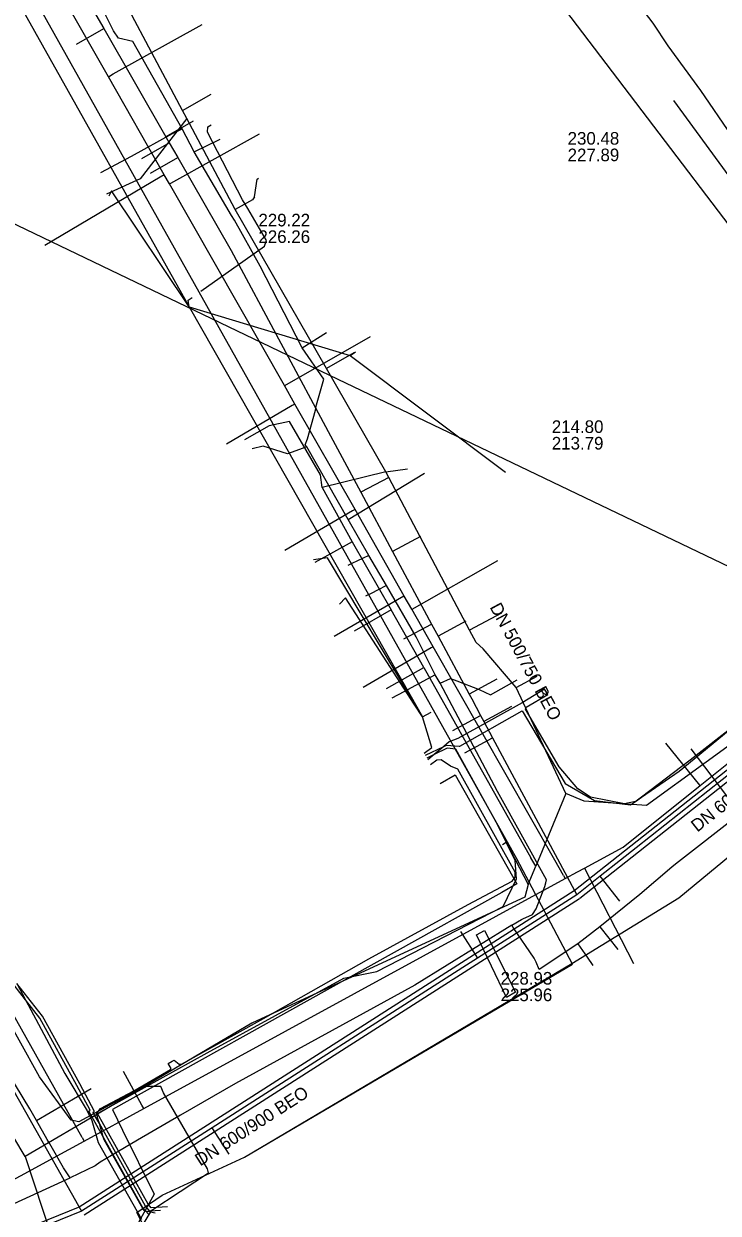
# Model space of a CAD drawing. Extents: x -598233 to -596890, y -1157848 to -1156431.
# Drawn here: x -597404.2 to -597360.2, y -1157498.4 to -1157423 of the extents above; entities that cross this region are included whole.
import ezdxf

# ---------------------------------------------------------------- set-up
doc = ezdxf.new("R2010")
doc.units = 0
for name, color, linetype in [('Vrstva 10', 7, 'Continuous'), ('Vrstva 12', 7, 'Continuous'), ('Vrstva 13', 7, 'Continuous'), ('Vrstva 16', 7, 'Continuous'), ('Vrstva 3', 7, 'Continuous'), ('Vrstva 42', 7, 'Continuous'), ('Vrstva 5', 7, 'Continuous'), ('Vrstva 51', 7, 'Continuous'), ('Vrstva 55', 7, 'Continuous'), ('Vrstva 8', 7, 'Continuous'), ('Vrstva 9', 7, 'Continuous')]:
    doc.layers.add(name, color=color, linetype=linetype)

msp = doc.modelspace()

# ---------------------------------------------------------------- linework, layer by layer
at = {"layer": 'Vrstva 10'}
for p, q in [((-597342.096, -1157456.435), (-597369.306, -1157477.955)), ((-597341.724, -1157456.905), (-597368.934, -1157478.425)), ((-597369.282, -1157477.937), (-597400.666, -1157498.002)), ((-597368.958, -1157478.443), (-597400.342, -1157498.508)), ((-597400.617, -1157497.977), (-597403.323, -1157499.072))]:
    msp.add_line(p, q, dxfattribs=at)
at = {"layer": 'Vrstva 12'}
for points in [[(-597394.1, -1157428.46), (-597399.46, -1157418.36), (-597401.48, -1157413.84), (-597402.2, -1157412.94)], [(-597394.1, -1157428.46), (-597392.29, -1157427.42)], [(-597393.83, -1157428.97), (-597396.8, -1157432.78), (-597398.92, -1157433.75)], [(-597393.83, -1157428.97), (-597394.1, -1157428.46)], [(-597390.76, -1157434.73), (-597393.83, -1157428.97)], [(-597389.543, -1157433.928), (-597389.368, -1157432.797), (-597389.286, -1157432.751)], [(-597389.543, -1157433.928), (-597389.664, -1157434.117), (-597390.76, -1157434.73)], [(-597384.99, -1157444.81), (-597390.76, -1157434.73)], [(-597383.24, -1157443.83), (-597384.99, -1157444.81)], [(-597381.23, -1157451.36), (-597384.99, -1157444.81)], [(-597385.25, -1157452.37), (-597385.36, -1157451.55), (-597387.33, -1157448.17), (-597388.62, -1157448.46), (-597390.17, -1157449.34)], [(-597381.23, -1157451.36), (-597385.25, -1157452.37)], [(-597381.23, -1157451.36), (-597379.85, -1157451.18)], [(-597375.91, -1157461.41), (-597381.23, -1157451.36)], [(-597385.25, -1157452.37), (-597383.365, -1157455.815)], [(-597383.365, -1157455.815), (-597385.73, -1157457.12)], [(-597383.365, -1157455.815), (-597380.881, -1157460.129)], [(-597380.881, -1157460.129), (-597383.22, -1157461.48)], [(-597381.18, -1157465.1), (-597378.822, -1157463.783), (-597380.881, -1157460.129)], [(-597373.89, -1157460.34), (-597375.91, -1157461.41)], [(-597372.96, -1157465.05), (-597375.05, -1157462.59), (-597375.49, -1157462.2), (-597375.91, -1157461.41)], [(-597351.23, -1157462.2), (-597357.15, -1157467.03), (-597364.7, -1157472.52), (-597368.65, -1157472.25)], [(-597378.822, -1157463.783), (-597372.026, -1157475.841)], [(-597372.96, -1157465.05), (-597371.63, -1157464.32)], [(-597369.81, -1157471.76), (-597372.96, -1157465.05)], [(-597369.81, -1157471.76), (-597371.726, -1157476.374), (-597372.026, -1157475.841)], [(-597368.65, -1157472.25), (-597369.81, -1157471.76)], [(-597373.83, -1157475), (-597373.59, -1157474.86), (-597372.2, -1157477.53)], [(-597372.2, -1157477.53), (-597371.726, -1157476.374)], [(-597372.2, -1157477.53), (-597372.42, -1157478.34), (-597389.13, -1157486.06)], [(-597404.07, -1157494.78), (-597411.72, -1157482), (-597413, -1157479.19)], [(-597389.13, -1157486.06), (-597389.72, -1157486.33), (-597399.04, -1157491.82), (-597404.07, -1157494.78)], [(-597404.07, -1157494.78), (-597401.81, -1157501.65), (-597394.11, -1157504.22)]]:
    msp.add_lwpolyline(points, dxfattribs=at)
at = {"layer": 'Vrstva 13'}
for p, q in [((-597368.642, -1157476.505), (-597365.521, -1157482.55)), ((-597369.959, -1157476.964), (-597369.851, -1157477.16)), ((-597369.851, -1157477.16), (-597369.084, -1157476.741)), ((-597400.468, -1157493.575), (-597400.341, -1157493.808))]:
    msp.add_line(p, q, dxfattribs=at)
for points in [[(-597369.959, -1157476.964), (-597370.509, -1157475.999), (-597378.22, -1157462.459), (-597379.573, -1157460.082), (-597380.051, -1157459.243), (-597383.176, -1157453.752), (-597386.985, -1157447.069), (-597387.65, -1157445.9), (-597394.937, -1157433.106), (-597395.268, -1157432.525), (-597398.806, -1157426.311), (-597405.386, -1157414.757), (-597407.853, -1157410.425), (-597408.265, -1157409.701), (-597413.941, -1157399.737), (-597415.698, -1157396.65), (-597416.107, -1157395.932)], [(-597400.468, -1157493.575), (-597410.254, -1157476.153), (-597417.126, -1157463.919), (-597423.484, -1157452.598), (-597429.111, -1157442.579), (-597433.993, -1157433.89), (-597438.248, -1157426.319), (-597438.689, -1157425.534), (-597439.669, -1157423.79), (-597442.001, -1157419.638), (-597442.442, -1157418.853), (-597442.755, -1157418.293)], [(-597398.806, -1157426.311), (-597398.492, -1157426.133), (-597392.869, -1157422.996)], [(-597369.084, -1157476.741), (-597368.642, -1157476.505), (-597366.177, -1157475.18), (-597361.299, -1157471.264), (-597357.701, -1157468.374), (-597352.678, -1157464.341), (-597349.869, -1157462.086), (-597348.493, -1157460.667), (-597346.035, -1157458.129), (-597343.711, -1157455.728), (-597335.826, -1157447.593), (-597335.732, -1157447.484), (-597335.631, -1157447.387), (-597334.618, -1157446.341), (-597333.514, -1157445.198), (-597327.573, -1157439.062), (-597326.106, -1157437.545), (-597324.482, -1157435.867), (-597324.184, -1157435.56), (-597317.169, -1157428.318)], [(-597394.937, -1157433.106), (-597394.85, -1157433.06), (-597389.226, -1157429.937)], [(-597395.268, -1157432.525), (-597395.524, -1157432.682), (-597402.83, -1157437.013)], [(-597387.65, -1157445.9), (-597387.631, -1157445.89), (-597382.202, -1157442.776)], [(-597386.985, -1157447.069), (-597387.16, -1157447.162), (-597391.324, -1157449.612)], [(-597383.176, -1157453.752), (-597383.33, -1157453.841), (-597387.629, -1157456.348)], [(-597379.573, -1157460.082), (-597379.563, -1157460.077), (-597374.118, -1157456.986)], [(-597380.051, -1157459.243), (-597380.078, -1157459.259), (-597384.495, -1157461.808)], [(-597378.22, -1157462.459), (-597378.356, -1157462.538), (-597382.666, -1157465.054)], [(-597361.299, -1157471.264), (-597361.316, -1157471.241), (-597363.472, -1157468.577)], [(-597377.78, -1157471.13), (-597376.82, -1157470.59), (-597372.93, -1157477.5), (-597373.87, -1157478.05), (-597394.34, -1157489.46), (-597398.54, -1157491.8), (-597397.9, -1157493.11), (-597395.9, -1157497.17), (-597396.55, -1157498.35)], [(-597400.341, -1157493.808), (-597396.552, -1157491.742), (-597369.851, -1157477.16)], [(-597396.552, -1157491.742), (-597396.675, -1157491.522), (-597397.844, -1157489.391)], [(-597407.453, -1157497.691), (-597401.317, -1157494.339), (-597400.341, -1157493.808)], [(-597396.55, -1157498.35), (-597398.14, -1157501.23)]]:
    msp.add_lwpolyline(points, dxfattribs=at)
at = {"layer": 'Vrstva 16'}
for points in [[(-597372.55, -1157479.71), (-597371.93, -1157479.43), (-597371.69, -1157479.09), (-597371.15, -1157477.66), (-597371.09, -1157477.44), (-597371.04, -1157477.25), (-597374.14, -1157471.64), (-597377.779, -1157464.77), (-597378.1, -1157464.25), (-597379.31, -1157461.84), (-597381.19, -1157458.58), (-597382.3, -1157456.67), (-597383.61, -1157454.39), (-597386.22, -1157449.79), (-597386.33, -1157449.66), (-597386.19, -1157449.27), (-597385.68, -1157447.46), (-597385.62, -1157447.11), (-597385.16, -1157445.5), (-597386.53, -1157443.5), (-597389.19, -1157438.33), (-597390.82, -1157435.4), (-597391, -1157435.12), (-597393.37, -1157431.08), (-597394.13, -1157429.62), (-597397.25, -1157424.07), (-597398.17, -1157423.87), (-597398.48, -1157423.4), (-597399.37, -1157421.63)], [(-597341.93, -1157455.39), (-597343.45, -1157453.33), (-597345.39, -1157450.52), (-597347.97, -1157446.54), (-597354.32, -1157437.41), (-597359.29, -1157430.05), (-597361.27, -1157427.19), (-597363.32, -1157424.35), (-597364.28, -1157422.91), (-597364.82, -1157422.19)], [(-597401.23, -1157496.15), (-597401.65, -1157495.5), (-597402.51, -1157493.98), (-597402.68, -1157493.7), (-597403.37, -1157492.51), (-597403.78, -1157491.77), (-597405.6, -1157488.77), (-597405.77, -1157488.4), (-597407.82, -1157484.33), (-597408.78, -1157482.45), (-597408.98, -1157482.11), (-597412.06, -1157476.06), (-597418.7, -1157463.86), (-597420.03, -1157461.37), (-597422.66, -1157460.79), (-597425.03, -1157456.57), (-597426.98, -1157452.79), (-597431.01, -1157445.72), (-597434.2, -1157439.78), (-597436.87, -1157434.94), (-597438.11, -1157432.8), (-597437.11, -1157430.51), (-597438.49, -1157428.06)], [(-597399.28, -1157432.38), (-597397.34, -1157431.34), (-597394.74, -1157429.92), (-597394.13, -1157429.62)], [(-597393.37, -1157431.08), (-597391.72, -1157430.26)], [(-597386.53, -1157443.5), (-597384.99, -1157442.53)], [(-597386.22, -1157449.79), (-597387.45, -1157450.22), (-597389, -1157449.75), (-597389.69, -1157449.9)], [(-597383.61, -1157454.39), (-597378.78, -1157451.46)], [(-597382.3, -1157456.67), (-597383.387, -1157457.181), (-597383.64, -1157457.3)], [(-597381.19, -1157458.58), (-597381.758, -1157458.87), (-597382.119, -1157459.055), (-597382.52, -1157459.26)], [(-597378.1, -1157464.25), (-597379.108, -1157464.789), (-597380.082, -1157465.31), (-597380.85, -1157465.72)], [(-597377.779, -1157464.77), (-597377.12, -1157464.47), (-597376.73, -1157464.62), (-597375.3, -1157465.18), (-597374.59, -1157465.52), (-597372.89, -1157464.56)], [(-597361.89, -1157468.93), (-597358.76, -1157473.05)], [(-597358.76, -1157473.05), (-597362.86, -1157476.25), (-597363.1, -1157476.44), (-597365.12, -1157478.18), (-597367.66, -1157480.22), (-597369.05, -1157481.3), (-597371.5, -1157482.93), (-597371.7, -1157482.47), (-597371.83, -1157482.21), (-597373.15, -1157480.26), (-597373.23, -1157480.12), (-597379.39, -1157483.92), (-597390.75, -1157490.15), (-597394.244, -1157492.176), (-597396.96, -1157493.75), (-597398.608, -1157494.72), (-597399.32, -1157495.14), (-597399.65, -1157495.38), (-597401.23, -1157496.15)], [(-597373.23, -1157480.12), (-597372.628, -1157479.757), (-597372.55, -1157479.71)], [(-597367.66, -1157480.22), (-597366.52, -1157481.65)], [(-597369.05, -1157481.3), (-597368.473, -1157482.141), (-597368.11, -1157482.67)], [(-597403.37, -1157492.51), (-597399.9, -1157490.47)], [(-597435.47, -1157572.58), (-597435.45, -1157572.31), (-597435.95, -1157571.4), (-597433.66, -1157560.57), (-597430.7, -1157545.51), (-597429.43, -1157538.27), (-597428.61, -1157533.49), (-597428.54, -1157533.11), (-597427.17, -1157526.21), (-597426.45, -1157526.37), (-597421, -1157527.38), (-597420.61, -1157527.48), (-597420.32, -1157527.56), (-597419.68, -1157527.68), (-597419.39, -1157526.09), (-597417.15, -1157513.78), (-597416.73, -1157511.55), (-597415.95, -1157507.17), (-597415.31, -1157504.12), (-597415.04, -1157502.8), (-597414.83, -1157502.51), (-597414.392, -1157502.3), (-597408.62, -1157499.53), (-597401.23, -1157496.15)]]:
    msp.add_lwpolyline(points, dxfattribs=at)
at = {"layer": 'Vrstva 3'}
msp.add_lwpolyline([(-597375.466, -1157480.726), (-597374.961, -1157480.459), (-597373.003, -1157484.376), (-597373.566, -1157484.702)], close=True, dxfattribs=at)
at = {"layer": 'Vrstva 42'}
for points in [[(-597392.937, -1157439.912), (-597388.91, -1157437.05), (-597388.79, -1157436.7), (-597389.97, -1157434.66), (-597390.3, -1157434.12), (-597392.52, -1157429.82), (-597392.5, -1157429.49), (-597392.3, -1157429.37)], [(-597359.169, -1157467.489), (-597361.942, -1157469.661), (-597365.023, -1157472.007), (-597365.355, -1157472.26), (-597365.407, -1157472.271), (-597366.091, -1157472.422), (-597368.242, -1157472.008), (-597369.049, -1157471.477), (-597370.231, -1157470.072), (-597372.364, -1157466.409), (-597372.336, -1157466.299), (-597370.963, -1157465.492), (-597371.09, -1157465.268), (-597371.161, -1157465.144), (-597372.591, -1157466.021), (-597376.658, -1157468.278), (-597377.206, -1157468.494), (-597377.541, -1157468.777), (-597378.154, -1157469.293), (-597378.558, -1157469.633)], [(-597378.719, -1157469.343), (-597377.541, -1157468.777), (-597377.378, -1157468.698), (-597376.58, -1157468.774), (-597376.53, -1157468.76), (-597372.58, -1157466.52), (-597369.85, -1157471.14), (-597368, -1157472.21), (-597365.71, -1157472.48), (-597365.407, -1157472.271), (-597365.023, -1157472.007), (-597362.63, -1157470.36), (-597359.169, -1157467.489)], [(-597378.79, -1157469.209), (-597378.302, -1157468.84), (-597378.9, -1157466.91)], [(-597395.051, -1157497.982), (-597396.092, -1157498.044), (-597396.285, -1157497.816), (-597399.505, -1157492.063), (-597392.55, -1157488.21), (-597383.88, -1157483.47), (-597381.79, -1157483.06), (-597373.79, -1157478.94), (-597372.95, -1157477.18), (-597373.02, -1157476.01), (-597374.12, -1157473.77), (-597376.781, -1157468.957), (-597377.342, -1157468.902), (-597378.154, -1157469.293), (-597378.62, -1157469.517)], [(-597395.844, -1157498.38), (-597396.437, -1157498.256), (-597396.536, -1157498.235), (-597396.707, -1157497.938), (-597399.076, -1157493.738), (-597399.131, -1157493.549), (-597399.378, -1157492.699), (-597399.466, -1157492.398), (-597399.542, -1157492.041), (-597399.315, -1157491.74), (-597397.185, -1157490.631), (-597394.878, -1157489.274), (-597394.834, -1157489.197), (-597395.009, -1157488.881), (-597394.772, -1157488.748), (-597394.634, -1157488.67), (-597394.316, -1157488.927), (-597394.169, -1157488.935), (-597388.98, -1157486.036), (-597382.31, -1157482.246), (-597376.014, -1157478.807), (-597373.223, -1157477.332), (-597373.023, -1157477.071), (-597373.02, -1157476.747), (-597376.663, -1157470.231), (-597377.126, -1157470.039), (-597377.725, -1157469.632), (-597377.99, -1157469.662), (-597378.39, -1157469.939)], [(-597396.268, -1157498.455), (-597396.437, -1157498.256), (-597396.615, -1157498.045), (-597399.131, -1157493.549), (-597400.05, -1157491.907), (-597399.956, -1157491.855), (-597400.798, -1157490.278), (-597403.154, -1157486.005), (-597404.048, -1157484.857), (-597405.867, -1157482.519)], [(-597395.51, -1157498.21), (-597396.18, -1157498.25), (-597396.45, -1157497.93), (-597399.378, -1157492.699), (-597399.68, -1157492.16), (-597399.778, -1157491.984), (-597399.686, -1157491.937), (-597400.622, -1157490.182), (-597402.986, -1157485.895), (-597404.601, -1157483.82)], [(-597404.601, -1157483.82), (-597404.048, -1157484.857), (-597401.556, -1157489.532), (-597400.154, -1157491.89), (-597399.854, -1157492.496), (-597399.447, -1157493.894), (-597396.697, -1157498.763)]]:
    msp.add_lwpolyline(points, dxfattribs=at)
at = {"layer": 'Vrstva 5'}
for points in [[(-597464.939, -1157406.781), (-597456.27, -1157410.939), (-597424.368, -1157426.241), (-597384.783, -1157445.229), (-597372.703, -1157451.027)], [(-597372.703, -1157451.027), (-597323.709, -1157474.543), (-597285.228, -1157493.013), (-597283.451, -1157493.866)]]:
    msp.add_lwpolyline(points, dxfattribs=at)
at = {"layer": 'Vrstva 51'}
for points in [[(-597417.66, -1157396.22), (-597417.203, -1157397.117), (-597403.98, -1157422.56), (-597393.69, -1157440.9)], [(-597393.69, -1157440.9), (-597398.61, -1157433.55), (-597398.78, -1157433.89)], [(-597393.69, -1157440.9), (-597393.75, -1157440.49), (-597393.496, -1157440.309)], [(-597393.69, -1157440.9), (-597383.49, -1157443.98)], [(-597393.69, -1157440.9), (-597379.608, -1157465.641), (-597378.899, -1157466.909)], [(-597383.49, -1157443.98), (-597383.15, -1157443.76)], [(-597383.49, -1157443.98), (-597373.63, -1157451.39)], [(-597378.899, -1157466.91), (-597378.899, -1157466.909), (-597379.366, -1157466.126), (-597384.917, -1157456.819), (-597385.8, -1157456.94)], [(-597378.899, -1157466.91), (-597378.899, -1157466.909), (-597379.422, -1157466.1), (-597383.78, -1157459.36), (-597384.15, -1157459.76)], [(-597378.899, -1157466.909), (-597378.347, -1157466.602)]]:
    msp.add_lwpolyline(points, dxfattribs=at)
at = {"layer": 'Vrstva 55'}
for points in [[(-597345.05, -1157454.85), (-597349.72, -1157448.54), (-597373.57, -1157417.14), (-597379.05, -1157409.73), (-597389.11, -1157394.5)], [(-597395.024, -1157502.25), (-597397, -1157498.33), (-597395.39, -1157497.25), (-597390.186, -1157494.834), (-597369.4, -1157482.58), (-597372.93, -1157475.9), (-597414.275, -1157402.098), (-597417.291, -1157397.275)], [(-597395.024, -1157502.25), (-597397, -1157498.33), (-597395.39, -1157497.25), (-597390.186, -1157494.834), (-597369.43, -1157482.54), (-597362.65, -1157478.39), (-597340.453, -1157460.03), (-597344.45, -1157454.53), (-597345.05, -1157454.85)], [(-597396.84, -1157499.48), (-597396.05, -1157498.19), (-597392.45, -1157495.83), (-597392.53, -1157495.56), (-597395.32, -1157490.74), (-597395.49, -1157490.35), (-597396.55, -1157490.34), (-597400.68, -1157492.59), (-597401.17, -1157492.49), (-597403.18, -1157489.73), (-597407.05, -1157482.76)]]:
    msp.add_lwpolyline(points, dxfattribs=at)
at = {"layer": 'Vrstva 9'}
for p, q in [((-597400.836, -1157424.25), (-597399.101, -1157423.255)), ((-597393.424, -1157429.13), (-597395.159, -1157430.125)), ((-597396.68, -1157431.493), (-597394.945, -1157430.498)), ((-597396.143, -1157432.429), (-597394.408, -1157431.434)), ((-597381.04, -1157451.722), (-597382.803, -1157452.667)), ((-597379.028, -1157455.476), (-597380.791, -1157456.421)), ((-597380.087, -1157461.967), (-597378.324, -1157461.022)), ((-597376.151, -1157460.842), (-597377.913, -1157461.788)), ((-597374.18, -1157464.519), (-597375.943, -1157465.464)), ((-597376.977, -1157467.767), (-597375.215, -1157466.821)), ((-597373.249, -1157466.256), (-597375.012, -1157467.2)), ((-597376.218, -1157469.185), (-597374.455, -1157468.24)), ((-597366.395, -1157478.585), (-597367.636, -1157477.017)), ((-597376.482, -1157480.523), (-597375.405, -1157482.208)), ((-597391.145, -1157494.645), (-597392.222, -1157492.96)), ((-597400.504, -1157498.255), (-597403.21, -1157499.35))]:
    msp.add_line(p, q, dxfattribs=at)
for points in [[(-597413.814, -1157397.465), (-597413.218, -1157398.647), (-597411.516, -1157401.613), (-597406.067, -1157411.111), (-597405.022, -1157412.933), (-597404.082, -1157414.572), (-597400.101, -1157421.511), (-597399.892, -1157421.876), (-597399.101, -1157423.255), (-597395.159, -1157430.125), (-597394.945, -1157430.498), (-597394.408, -1157431.434), (-597391.02, -1157437.34)], [(-597363, -1157427.81), (-597353.976, -1157440.159), (-597351.923, -1157442.969), (-597350.43, -1157445.011), (-597344.872, -1157452.617), (-597343.438, -1157454.579), (-597341.91, -1157456.67)], [(-597391.02, -1157437.34), (-597384.722, -1157449.088), (-597382.803, -1157452.667), (-597380.791, -1157456.421), (-597378.324, -1157461.022), (-597377.913, -1157461.788), (-597375.943, -1157465.464), (-597375.778, -1157465.772), (-597375.215, -1157466.821), (-597375.012, -1157467.2), (-597374.455, -1157468.24), (-597369.12, -1157478.19)], [(-597341.91, -1157456.67), (-597343.447, -1157457.886), (-597352.64, -1157465.156), (-597365.354, -1157475.212), (-597366.342, -1157475.993), (-597367.636, -1157477.017), (-597369.12, -1157478.19)], [(-597422.904, -1157458.539), (-597411.833, -1157478.169), (-597411.646, -1157478.501), (-597405.176, -1157489.972), (-597400.504, -1157498.255)], [(-597369.12, -1157478.19), (-597375.405, -1157482.208), (-597376.113, -1157482.661), (-597392.222, -1157492.96), (-597400.504, -1157498.255)]]:
    msp.add_lwpolyline(points, dxfattribs=at)

# ---------------------------------------------------------------- texts
at = {"layer": 'Vrstva 12'}
for s, p in [('230.48', (-597369.702, -1157430.618)), ('227.89', (-597369.702, -1157431.668)), ('229.22', (-597389.295, -1157435.803)), ('226.26', (-597389.295, -1157436.853)), ('228.93', (-597373.947, -1157483.885)), ('225.96', (-597373.947, -1157484.935))]:
    msp.add_text(s, height=0.8, dxfattribs=at).set_placement(p)
for s, rotation, p in [('DN 500/750 BEO', 298.22453, (-597374.66, -1157459.944)), ('DN 600/900 BEO', 38.38817, (-597361.484, -1157474.25)), ('DN 600/900 BEO', 32.83048, (-597392.984, -1157495.426))]:
    msp.add_text(s, height=0.8, rotation=rotation, dxfattribs=at).set_placement(p)
at = {"layer": 'Vrstva 8'}
for s, p in [('214.80', (-597370.703, -1157448.902)), ('213.79', (-597370.703, -1157449.952))]:
    msp.add_text(s, height=0.8, dxfattribs=at).set_placement(p)

doc.saveas('drawing.dxf')
